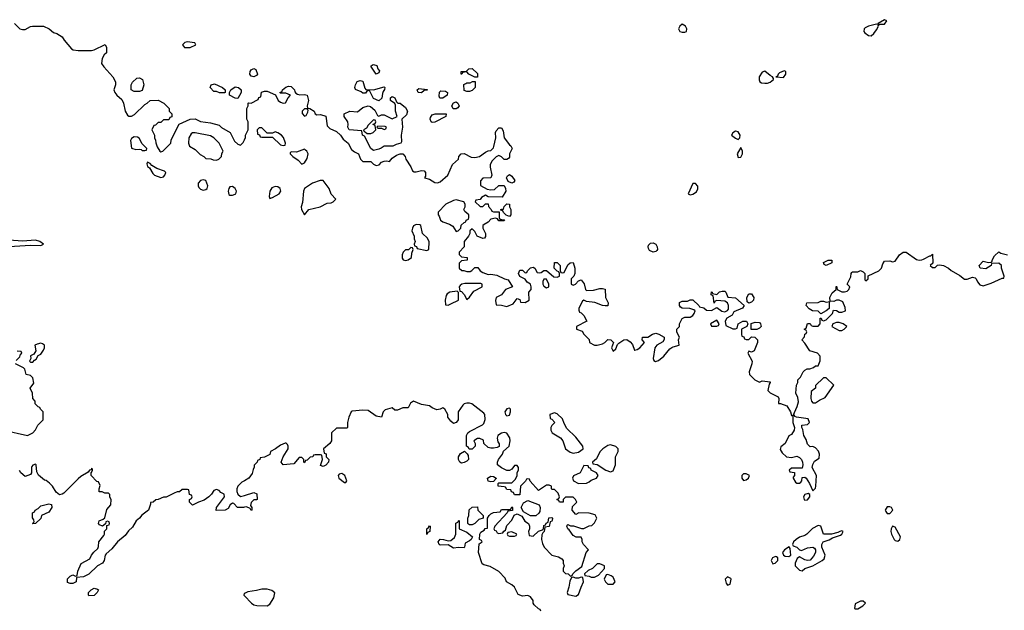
# Model space of a CAD drawing. Header units: inches. Extents: x 2601469 to 2753575, y 449403 to 582909.
# Tile 311 of 350: x 2688310 to 2695710, y 536036 to 540479. Entities that reach past the tile are written whole.
import ezdxf

# ---------------------------------------------------------------- set-up
doc = ezdxf.new("R2010")
doc.units = ezdxf.units.IN
doc.header["$MEASUREMENT"] = 0
for name, color, linetype in [('C6583', 7, 'Continuous'), ('C6584', 7, 'Continuous'), ('C6593', 7, 'Continuous'), ('C6594', 7, 'Continuous')]:
    doc.layers.add(name, color=color, linetype=linetype)

msp = doc.modelspace()

# ---------------------------------------------------------------- linework, layer by layer
at = {"layer": 'C6583', "color": 4}
for points, elevation in [([(2689030.5, 540000), (2689030.9, 539989.1), (2689018, 539950), (2689026, 539930), (2689041, 539910), (2689077.3, 539877.3), (2689091, 539850), (2689102, 539790), (2689119.6, 539759.6), (2689130, 539752), (2689150, 539752), (2689173.6, 539766.4), (2689250, 539842), (2689268.4, 539851.6), (2689290, 539872), (2689350, 539874), (2689394, 539850), (2689434, 539810), (2689434, 539790), (2689454, 539770), (2689452.7, 539747.3), (2689438, 539742), (2689430, 539726), (2689390, 539726), (2689370, 539706), (2689350, 539706), (2689330, 539686), (2689318, 539682), (2689302, 539650), (2689322, 539610), (2689322, 539590), (2689331.6, 539571.6), (2689332.7, 539552.7), (2689343.6, 539523.6), (2689362, 539490), (2689370, 539484.7), (2689386, 539490), (2689446, 539550), (2689448.4, 539571.6), (2689460.4, 539599.6), (2689507.3, 539692.7), (2689591.6, 539731.6), (2689630, 539732), (2689670, 539712), (2689743.6, 539703.6), (2689810, 539684.7), (2689827.3, 539667.3), (2689892, 539630), (2689925.4, 539565.4), (2689950, 539542), (2689970, 539534), (2689990, 539554), (2690000, 539576.3)], 4), ([(2689239.5, 540000), (2689242, 539990), (2689230, 539946), (2689210, 539938), (2689170, 539938), (2689148, 539950), (2689148, 539990), (2689153, 540000)], 4), ([(2688230, 538772.7), (2688390, 538783), (2688470, 538781), (2688488, 538790), (2688462, 538810), (2688430, 538819.5), (2688330, 538814), (2688230, 538820.7)], 4), ([(2688284.7, 537915.3), (2688310, 537942), (2688316.4, 537963.6), (2688326, 537970), (2688322, 537982), (2688290, 537986)], 4), ([(2688190, 537390.6), (2688368, 537352), (2688408.4, 537371.6), (2688430, 537394), (2688446, 537430), (2688486, 537470), (2688486, 537530), (2688466, 537550), (2688462, 537562), (2688450, 537566), (2688426, 537590), (2688426, 537610), (2688408.4, 537628.4), (2688406, 537670), (2688388, 537708), (2688416.4, 537743.6), (2688410, 537786), (2688390, 537802), (2688358, 537810), (2688348, 537850), (2688339, 537859), (2688279, 537890)], 4), ([(2690000, 536810.9), (2689991.3, 536808.7), (2689946, 536810), (2689919, 536839), (2689910, 536842), (2689892, 536830), (2689876.9, 536803.1), (2689854, 536790), (2689787.3, 536787.3), (2689788, 536810), (2689848.7, 536890), (2689848, 536910), (2689822.7, 536922.7), (2689810, 536938), (2689790, 536946), (2689770, 536938), (2689751.1, 536908.9), (2689731.1, 536888.9), (2689696, 536864), (2689654, 536850), (2689610, 536828), (2689586, 536850), (2689586, 536870), (2689602, 536878), (2689606, 536890), (2689602, 536902), (2689587.3, 536907.3), (2689582, 536942), (2689570, 536946), (2689530, 536946), (2689511.6, 536928.4), (2689492.7, 536927.3), (2689470, 536918), (2689410, 536886), (2689390, 536886), (2689351.6, 536868.4), (2689332.7, 536867.3), (2689314, 536850), (2689294, 536846), (2689294, 536834), (2689278, 536790), (2689227.7, 536752.3), (2689210, 536728.7), (2689184.7, 536710), (2689157.3, 536662.7), (2689127.1, 536632.9), (2689102, 536598), (2689044.7, 536550), (2689002, 536498), (2688959.6, 536460.4), (2688952, 536450), (2688944.7, 536410), (2688932, 536390), (2688894, 536370), (2688830, 536308), (2688790, 536288), (2688738, 536282), (2688734, 536250), (2688710, 536238), (2688690, 536238), (2688670, 536246), (2688670, 536272), (2688690, 536292), (2688710, 536302), (2688730, 536294), (2688742, 536298), (2688748, 536330), (2688772.9, 536387.1), (2688836.5, 536423.5), (2688849.3, 536450.7), (2688866.6, 536473.4), (2688898, 536502), (2688903.1, 536516.9), (2688904, 536550), (2688942, 536598), (2688948, 536610), (2688948.4, 536631.6), (2688966, 536650), (2688966, 536674), (2688982, 536678), (2688986, 536690), (2688982, 536702), (2688970, 536706), (2688958, 536702), (2688954, 536686), (2688932, 536668), (2688910, 536678), (2688902, 536690), (2688908, 536710), (2688938, 536722), (2688948.7, 536731.3), (2688965.2, 536794.8), (2688995.3, 536830), (2688998, 536870), (2688988.4, 536888.4), (2688987.3, 536907.3), (2688976.4, 536916.4), (2688950, 536918), (2688930, 536928), (2688908.4, 536928.4), (2688908, 536950), (2688915.3, 536975.3), (2688902, 537002), (2688890, 537006), (2688846, 537050), (2688846, 537074), (2688850, 537074), (2688858, 537090), (2688858, 537098), (2688850, 537106), (2688846, 537094), (2688834, 537090), (2688825.4, 537074.6), (2688770, 537042.7), (2688750, 537026), (2688642.4, 536917.6), (2688630, 536909.2), (2688610, 536906), (2688584.7, 536924.7), (2688556.2, 536970), (2688533.5, 536993.5), (2688510, 537012.3), (2688496, 537016), (2688452.5, 537052.5), (2688439, 537079), (2688434, 537130), (2688430, 537135.3), (2688410, 537128), (2688402, 537118), (2688398, 537110), (2688398, 537070), (2688390, 537058), (2688350, 537042), (2688318, 537070), (2688308.4, 537088.4)], 4), ([(2690000, 537010.9), (2689980.7, 536999.3), (2689950.6, 536969.4), (2689942.8, 536950), (2689942.8, 536930), (2689950.7, 536910.7), (2689970, 536891.3), (2690000, 536900.5)], 4), ([(2690000, 536162.9), (2689998, 536162), (2689994, 536150), (2690000, 536143.8)], 8)]:
    msp.add_lwpolyline(points, dxfattribs=dict(at, elevation=elevation))
at = {"layer": 'C6583', "color": 4, "elevation": 4}
for points in [[(2689850, 539928), (2689811.6, 539928.4), (2689790, 539938), (2689770, 539938), (2689742, 539970), (2689748, 539990), (2689775.3, 539995.3), (2689834, 539970), (2689854, 539950), (2689854, 539930)], [(2689950, 539886), (2689930, 539888), (2689886, 539910), (2689886, 539930), (2689898, 539950), (2689930, 539974), (2689954, 539970), (2689974, 539950), (2689974, 539930)], [(2689630, 539628.7), (2689610, 539628.7), (2689599.8, 539620.2), (2689581, 539590), (2689578.8, 539550), (2689587.3, 539527.3), (2689630, 539502), (2689665.4, 539465.4), (2689694, 539450), (2689710, 539434), (2689747.3, 539432.7), (2689763.6, 539423.6), (2689790, 539422), (2689806, 539430), (2689826, 539450), (2689828.4, 539471.6), (2689838, 539490), (2689808, 539550), (2689768, 539590), (2689744.7, 539604.7)], [(2689170, 539598), (2689150, 539586), (2689142, 539570), (2689151.3, 539511.3), (2689182, 539502), (2689210, 539504.7), (2689222, 539502), (2689230, 539494), (2689250, 539494), (2689262, 539498), (2689266, 539510), (2689230, 539546), (2689208.4, 539588.4), (2689196.4, 539596.4)], [(2689270, 539406), (2689264.7, 539395.3), (2689270, 539374), (2689284.7, 539364.7), (2689310, 539322), (2689322, 539310), (2689370, 539291), (2689390, 539298), (2689402, 539310), (2689408, 539330), (2689399, 539339), (2689340.4, 539360.4), (2689302, 539382), (2689290, 539398)], [(2689690, 539275.3), (2689670, 539269), (2689651, 539250), (2689650.8, 539230), (2689656.8, 539216.8), (2689670, 539202.8), (2689690, 539196), (2689710, 539201), (2689719, 539210), (2689724, 539230), (2689710, 539268)], [(2689910, 539224), (2689890, 539222), (2689881, 539210), (2689876, 539190), (2689882.8, 539162.8), (2689890, 539158), (2689910, 539158.8), (2689930, 539166), (2689935.3, 539170), (2689939, 539190), (2689928.7, 539210)], [(2688470, 538045.2), (2688440.7, 538039.3), (2688424.7, 538030), (2688431.1, 537988.9), (2688416, 537964), (2688392, 537950), (2688394, 537930), (2688384.7, 537910), (2688390, 537902), (2688410, 537902), (2688422, 537918), (2688434.6, 537925.4), (2688448.4, 537951.6), (2688470, 537962), (2688490, 537992), (2688497.2, 538010), (2688495.3, 538030), (2688481.2, 538041.2)], [(2688410, 536686), (2688406, 536690), (2688418, 536702), (2688416.4, 536716.4), (2688407.3, 536732.7), (2688406, 536770), (2688422, 536778), (2688426, 536790), (2688450, 536802), (2688470, 536822), (2688530, 536838), (2688550, 536832), (2688551, 536810), (2688530, 536775.3), (2688474, 536750), (2688470, 536726), (2688430, 536688)], [(2688830, 536146), (2688826, 536150), (2688826, 536170), (2688846, 536190), (2688870, 536202), (2688896, 536196), (2688902, 536190), (2688892, 536170), (2688870, 536148.7)]]:
    msp.add_lwpolyline(points, close=True, dxfattribs=at)
at = {"layer": 'C6584', "color": 4, "elevation": 4}
for points in [[(2688271.1, 540451.1), (2688311.1, 540411.1), (2688330, 540404.7), (2688350, 540404.7), (2688390, 540426.8), (2688406, 540430), (2688490, 540431), (2688532, 540410), (2688563.6, 540383.6), (2688590, 540376), (2688630, 540351), (2688645.5, 540325.5), (2688699.6, 540259.6), (2688711.6, 540251.6), (2688750, 540246), (2688850, 540246), (2688870, 540251), (2688951.6, 540291.6), (2688962, 540270), (2688962, 540230), (2688946, 540214), (2688930, 540186), (2688924.7, 540150), (2688943.5, 540123.5), (2689011, 540050), (2689030, 540012), (2689030.5, 540000)], [(2689153, 540000), (2689158, 540010), (2689190, 540038), (2689210, 540042), (2689232, 540030), (2689239.5, 540000)]]:
    msp.add_lwpolyline(points, dxfattribs=at)
at = {"layer": 'C6584', "color": 4, "elevation": 8}
msp.add_lwpolyline([(2689568.1, 540311.9), (2689550, 540306.6), (2689533.4, 540290), (2689549.1, 540269.1), (2689590, 540269), (2689633.2, 540290), (2689625.2, 540305.2)], close=True, dxfattribs=at)
at = {"layer": 'C6593', "color": 4}
for points, elevation in [([(2690000, 539576.3), (2690007.3, 539592.7), (2690008, 539610), (2690028, 539650), (2690028, 539710), (2690018, 539730), (2690018, 539810), (2690026, 539830), (2690026, 539850), (2690030, 539854), (2690050, 539852), (2690102, 539878), (2690107.3, 539892.7), (2690122, 539898), (2690127.3, 539932.7), (2690150, 539942), (2690170, 539942), (2690232.7, 539912.7), (2690252, 539870), (2690270, 539858), (2690290, 539852), (2690307.3, 539852.7), (2690328, 539892), (2690346, 539910), (2690310, 539926), (2690270, 539926), (2690266, 539930), (2690282, 539938), (2690286, 539950), (2690310, 539972), (2690330, 539978), (2690350, 539976), (2690374.8, 539950), (2690376.9, 539936.9), (2690385.4, 539925.4), (2690398.8, 539918.8), (2690414.4, 539914.4), (2690450, 539916.4), (2690470.4, 539910.3), (2690480.7, 539870), (2690471.6, 539831.6), (2690474, 539814), (2690490, 539812), (2690522, 539790), (2690531.1, 539771.1), (2690543.6, 539763.6), (2690570, 539764.7), (2690610, 539754), (2690621, 539681), (2690641.4, 539661.4), (2690690, 539637.3), (2690720.7, 539610), (2690741.3, 539581.3), (2690778.8, 539550), (2690802.5, 539502.5), (2690825.2, 539485.2), (2690856, 539470), (2690870.6, 539430.6), (2690890, 539411), (2690950, 539413.4), (2690970, 539391), (2690990, 539381), (2691012.7, 539387.3), (2691030, 539406), (2691050, 539414), (2691070, 539416), (2691090, 539411), (2691110, 539436), (2691141.2, 539458.8), (2691169.6, 539470.4), (2691190.4, 539470.4), (2691206.8, 539450), (2691211, 539430), (2691250, 539372), (2691262.8, 539342.8), (2691275.3, 539335.3), (2691290, 539334), (2691330, 539345.5), (2691350, 539342.8), (2691360.7, 539330), (2691359.1, 539300.9), (2691352, 539290), (2691390, 539279.1), (2691430, 539254.8), (2691450, 539250.8), (2691470, 539258.8), (2691528, 539310), (2691562, 539390), (2691608, 539430), (2691609.3, 539450.7), (2691629.1, 539470.9), (2691651.1, 539471.1), (2691703.6, 539443.6), (2691730, 539442), (2691766, 539450), (2691810, 539482), (2691830, 539492), (2691850, 539494), (2691870, 539514), (2691874.6, 539525.4), (2691889.2, 539590), (2691886.6, 539630), (2691890, 539642), (2691910, 539666), (2691930, 539664.7), (2691943.5, 539643.5), (2691950.8, 539590), (2691990, 539538), (2692002, 539530), (2692012, 539510), (2691991.3, 539470), (2691990, 539446), (2691984.7, 539435.3), (2691970, 539428), (2691950, 539428), (2691930, 539448), (2691910, 539458), (2691890, 539448), (2691862, 539418), (2691844.7, 539390), (2691844.7, 539370), (2691858, 539310), (2691851.3, 539288.7), (2691790, 539286), (2691772.7, 539267.3), (2691772.7, 539232.7), (2691823.6, 539203.6), (2691850, 539198), (2691878, 539202), (2691910, 539232), (2691950, 539232), (2691962, 539210), (2691964.7, 539190), (2691936, 539144), (2691830, 539146), (2691810, 539158), (2691779.6, 539140.4), (2691770, 539126), (2691738, 539122), (2691734, 539110), (2691770, 539074), (2691790, 539074), (2691810, 539094), (2691830, 539094), (2691832.7, 539072.7), (2691854, 539050), (2691858, 539038), (2691870, 539034), (2691914, 539034), (2691914, 538990), (2691918, 538978), (2691950, 538974), (2691954, 538970), (2691950, 538966), (2691910, 538966), (2691902, 538982), (2691886, 538986), (2691850, 538978), (2691830, 538955.3), (2691801, 538939), (2691792, 538930), (2691791.3, 538910), (2691810.8, 538870), (2691810.9, 538849.1), (2691803.6, 538836.4), (2691790, 538834), (2691748, 538850), (2691730, 538886), (2691710, 538906), (2691694, 538890), (2691692, 538870), (2691682, 538850), (2691651.3, 538810), (2691650.8, 538769.2), (2691612, 538730), (2691612.7, 538712.7), (2691630, 538694), (2691674, 538690), (2691674, 538670), (2691630, 538666), (2691612.7, 538647.3), (2691614, 538610), (2691632.7, 538592.7), (2691647.3, 538592.7), (2691670, 538584.7), (2691695.3, 538584.7), (2691708.4, 538591.6), (2691730, 538614), (2691754, 538614), (2691772, 538590), (2691790, 538578), (2691830, 538562), (2691850, 538564.7), (2691896.9, 538556.9), (2691954, 538530), (2691982, 538522), (2692014, 538470), (2691962, 538450), (2691930, 538408), (2691891.6, 538388.4), (2691885.4, 538365.4), (2691890, 538334), (2691930, 538332), (2691970, 538321), (2692019, 538341), (2692050, 538382), (2692070, 538374), (2692074, 538354), (2692110, 538352), (2692138, 538370), (2692135.3, 538430), (2692154, 538450), (2692155.3, 538470), (2692148, 538490), (2692125.2, 538505.2), (2692110, 538528), (2692070, 538546), (2692058, 538570), (2692070, 538594), (2692090, 538594), (2692110, 538574), (2692122, 538578), (2692126, 538590), (2692150, 538612), (2692170, 538618), (2692182, 538610), (2692198, 538578), (2692214, 538574), (2692230, 538578), (2692250, 538591), (2692270, 538592), (2692323.6, 538543.6), (2692350, 538542), (2692366, 538550), (2692366, 538570), (2692362, 538582), (2692350, 538586), (2692328, 538610), (2692328.7, 538651.3), (2692350, 538651.3), (2692371.1, 538631.1), (2692372.7, 538592.7), (2692378, 538578), (2692390, 538574), (2692402, 538578), (2692430, 538634), (2692446, 538650), (2692470, 538652), (2692482, 538610), (2692482, 538570), (2692474, 538550), (2692454, 538530), (2692454, 538490), (2692470, 538482), (2692486, 538490), (2692510, 538514), (2692530, 538522), (2692551.6, 538491.6), (2692562, 538450), (2692570, 538442), (2692623.6, 538443.6), (2692670, 538458), (2692690, 538458), (2692711.3, 538451.3), (2692712, 538390), (2692732, 538350), (2692730, 538326), (2692710, 538326), (2692690, 538328), (2692632.5, 538352.5), (2692570, 538358), (2692550, 538368), (2692539.6, 538360.4), (2692512, 538310), (2692512.7, 538292.7), (2692518, 538278), (2692530, 538274), (2692550, 538254), (2692572, 538210), (2692494, 538170), (2692494, 538150), (2692536.9, 538136.9), (2692550, 538114), (2692590, 538074), (2692592, 538050), (2692630, 538031), (2692650, 538031), (2692690, 538041), (2692708, 538050), (2692730, 538072), (2692754, 538070), (2692772, 538050), (2692758, 538010), (2692770, 537986), (2692790, 538002), (2692804, 538036), (2692813.6, 538046.4), (2692850, 538071.3), (2692872, 538072), (2692896.9, 538056.9), (2692915.3, 538035.3), (2692930, 537994), (2692934, 537994), (2692950, 537998), (2692970, 538011.3), (2693006, 538050), (2692988, 538070), (2692990, 538092), (2693030, 538092), (2693065.6, 538114.4), (2693090, 538121), (2693114.4, 538114.4), (2693154, 538090), (2693152.7, 538072.7), (2693143.6, 538056.4), (2693098, 538030), (2693082.8, 538010), (2693071, 537930), (2693076, 537916), (2693087.5, 537907.5), (2693110, 537914.8), (2693150, 537947.3), (2693197.2, 538002.8), (2693210, 538012), (2693221.2, 538018.8), (2693266, 538030), (2693262, 538070), (2693268, 538090), (2693248.9, 538128.9), (2693249.2, 538150.8), (2693268, 538170), (2693268, 538190), (2693288.9, 538231.1), (2693310, 538242), (2693350, 538242), (2693370, 538254), (2693378, 538270), (2693386, 538290), (2693376.4, 538296.4), (2693347.3, 538307.3), (2693290, 538308), (2693276.4, 538316.4), (2693268.9, 538328.9), (2693269, 538351), (2693290, 538362), (2693330, 538362), (2693350, 538371.3), (2693370, 538371.3), (2693414, 538330), (2693418, 538318), (2693451.6, 538311.6), (2693472.7, 538292.7), (2693510, 538292), (2693550, 538314), (2693586.4, 538286.4), (2693610, 538282), (2693630, 538292), (2693638, 538302), (2693637.2, 538330), (2693630, 538348), (2693610, 538362), (2693550, 538366), (2693538, 538362), (2693530, 538346), (2693522, 538402), (2693506, 538410), (2693508.4, 538431.6), (2693514, 538430), (2693518, 538418), (2693550, 538412), (2693569, 538431), (2693590, 538438), (2693610, 538438), (2693618, 538430), (2693632, 538392), (2693690, 538386.8), (2693754, 538330), (2693742, 538310), (2693678, 538282), (2693663.6, 538256.4), (2693625.4, 538234.6), (2693612, 538210), (2693618, 538178), (2693670, 538154), (2693690, 538154), (2693702, 538158), (2693710, 538192), (2693746, 538210), (2693771.3, 538211.3), (2693782, 538190), (2693774, 538170), (2693734, 538150), (2693734, 538110), (2693738, 538098), (2693752.7, 538092.7), (2693758, 538078), (2693770, 538074), (2693790, 538074), (2693810, 538094), (2693834, 538090), (2693854, 538070), (2693854, 538050), (2693830.9, 537989.1), (2693810, 537978), (2693790, 537986), (2693782, 537970), (2693814, 537910), (2693812, 537890), (2693792, 537830), (2693794, 537810), (2693834, 537770), (2693870, 537752), (2693890, 537762), (2693950, 537754), (2693951.3, 537748.7), (2693942, 537738), (2693932, 537690), (2693951.1, 537671.1), (2694010, 537642), (2694016, 537630), (2694012.7, 537592.7), (2694027.3, 537592.7), (2694074.6, 537574.6), (2694104, 537530), (2694110, 537502), (2694119.6, 537499.6), (2694121, 537450), (2694132, 537410), (2694131.3, 537390), (2694110, 537358), (2694091.6, 537348.4), (2694062, 537290), (2694030, 537266), (2694025.4, 537245.4), (2694039.6, 537219.6), (2694074, 537190), (2694110, 537184.7), (2694150, 537196), (2694170, 537186.8), (2694186.8, 537170), (2694194, 537150), (2694194.8, 537130), (2694190, 537106), (2694110, 537106), (2694094, 537090), (2694098, 537078), (2694132.7, 537072.7), (2694134, 537050), (2694122, 537038), (2694122, 537030), (2694139.6, 536999.6), (2694150, 536992), (2694170, 536992), (2694180.4, 536999.6), (2694188, 537010), (2694190, 537034), (2694210, 537038), (2694222, 537030), (2694246, 536990), (2694270, 536934), (2694290, 536954), (2694294, 536970), (2694298, 537050), (2694265.2, 537110), (2694270, 537134), (2694283.1, 537156.9), (2694319, 537181), (2694322, 537210), (2694313.2, 537233.2), (2694290, 537258), (2694270, 537268), (2694250, 537266), (2694230, 537286), (2694220.2, 537320.2), (2694204, 537350), (2694196.4, 537396.4), (2694188, 537410), (2694188, 537430), (2694230, 537434), (2694246, 537450), (2694235.3, 537475.3), (2694148.4, 537488.4), (2694134.6, 537494.6), (2694130, 537506), (2694122, 537502), (2694154, 537570), (2694163.1, 537603.1), (2694157.2, 537637.2), (2694142, 537670), (2694149.1, 537730.9), (2694158, 537750), (2694158, 537770), (2694178, 537790), (2694198, 537830), (2694210, 537842), (2694228.4, 537851.6), (2694247.3, 537852.7), (2694276.4, 537863.6), (2694290, 537874), (2694310, 537874), (2694327.3, 537912.7), (2694327.3, 537947.3), (2694306, 537970), (2694249, 537989), (2694210, 538046), (2694188, 538070), (2694207.3, 538092.7), (2694210, 538114), (2694222, 538118), (2694226, 538130), (2694222, 538142), (2694206, 538150), (2694222, 538158), (2694230, 538194), (2694250, 538194), (2694258, 538178), (2694270, 538174), (2694310, 538174), (2694326, 538190), (2694327.3, 538232.7), (2694332.7, 538232.7), (2694338, 538218), (2694350, 538214), (2694370, 538222), (2694402, 538250), (2694418, 538270), (2694427.3, 538292.7), (2694450, 538292), (2694470, 538278), (2694490, 538278), (2694515.3, 538290), (2694514.6, 538314.6), (2694497.2, 538357.2), (2694470, 538368.7), (2694450, 538368), (2694430, 538358), (2694400.4, 538360.4), (2694398, 538390), (2694416.4, 538423.6), (2694446, 538450), (2694446, 538470), (2694450, 538474), (2694454, 538450), (2694490, 538431.3), (2694510, 538431.3), (2694530, 538438), (2694542, 538450), (2694548, 538470), (2694528, 538490), (2694556.4, 538543.6), (2694558, 538570), (2694563.1, 538576.9), (2694570, 538582), (2694610, 538582), (2694630, 538591.3), (2694650, 538582), (2694662, 538570), (2694662, 538522), (2694670, 538514), (2694686, 538530), (2694688, 538552), (2694768, 538590), (2694788, 538610), (2694798, 538642), (2694810, 538662), (2694850, 538664.7), (2694870, 538658), (2694890, 538662), (2694922, 538710), (2694950.7, 538730.7), (2694972, 538730), (2695050, 538676), (2695070, 538671), (2695090, 538671.3), (2695103.1, 538676.9), (2695150, 538702), (2695158, 538702), (2695170, 538714), (2695172, 538648), (2695154, 538630), (2695170, 538614), (2695190, 538614), (2695208.4, 538631.6), (2695224, 538636), (2695254, 538630), (2695290.9, 538610.9), (2695310, 538592), (2695375.3, 538555.3), (2695410, 538526), (2695430, 538526), (2695470, 538541), (2695490, 538536), (2695498, 538530), (2695507.9, 538507.9), (2695525.2, 538485.2), (2695550, 538478), (2695610, 538498), (2695694, 538534), (2695706, 538534), (2695708, 538550), (2695688.9, 538608.9), (2695688, 538630), (2695670, 538648), (2695614, 538646), (2695612, 538630), (2695570, 538604), (2695529.3, 538609.3), (2695522, 538630), (2695550, 538662), (2695590, 538652), (2695610, 538654), (2695618, 538662), (2695618, 538670), (2695636.4, 538703.6), (2695670, 538732), (2695683.6, 538723.6), (2695734, 538710)], 4), ([(2690894.6, 540000), (2690904.7, 539964.7), (2690912.7, 539952.7), (2690970, 539952), (2691050, 539974), (2691054, 539970), (2691052.7, 539952.7), (2691041, 539939), (2691036, 539924), (2691031.3, 539888.7), (2691010, 539868.7), (2690970, 539886), (2690942, 539942), (2690930, 539946), (2690918, 539942), (2690910, 539926), (2690890, 539926), (2690876.4, 539936.4), (2690834.6, 539954.6), (2690828.7, 539970), (2690832.7, 539990), (2690837.7, 540000)], 4), ([(2691733.1, 540000), (2691734, 539970), (2691710, 539946), (2691690, 539938), (2691670, 539938), (2691650, 539946), (2691649, 539991), (2691662.8, 540000)], 4), ([(2692226, 536030), (2692222, 536042), (2692210, 536046), (2692176.4, 536076.4), (2692168, 536090), (2692168, 536110), (2692150, 536138), (2692130, 536148), (2692090, 536142), (2692055.3, 536155.3), (2692028, 536210), (2692008.9, 536228.9), (2691968.7, 536250), (2691958, 536278), (2691910, 536328.7), (2691844.7, 536364.7), (2691798, 536378), (2691785.6, 536385.6), (2691758, 536470), (2691764, 536536), (2691786, 536550), (2691782, 536562), (2691766, 536570), (2691768, 536610), (2691776.4, 536623.6), (2691800.4, 536639.6), (2691808.9, 536651.1), (2691826, 536654), (2691826, 536730), (2691838, 536750), (2691850, 536762), (2691870, 536772), (2691922, 536778), (2691930, 536794), (2691990, 536794), (2692002, 536798), (2692010, 536814), (2692014, 536810), (2692012.7, 536787.3), (2691978, 536782), (2691974, 536770), (2691882, 536670), (2691874, 536650), (2691878, 536638), (2691890, 536634), (2691898, 536618), (2691910, 536614), (2691942, 536618), (2691948, 536632), (2691962, 536638), (2691970, 536674), (2692010, 536714), (2692027.3, 536752.7), (2692050, 536762), (2692084.7, 536744.7), (2692107.1, 536707.1), (2692134, 536690), (2692142, 536670), (2692142, 536650), (2692134, 536630), (2692138, 536598), (2692170, 536594), (2692210, 536632), (2692238, 536642), (2692246, 536650), (2692250, 536674), (2692262, 536678), (2692267.3, 536692.7), (2692282, 536698), (2692288, 536732), (2692310, 536734), (2692314, 536730), (2692312, 536712), (2692310, 536706), (2692298, 536702), (2692290, 536666), (2692258, 536662), (2692252, 536630), (2692241, 536619), (2692235.3, 536604.7), (2692231, 536570), (2692238, 536538), (2692252, 536510), (2692310, 536451.3), (2692358.8, 536438.8), (2692383.6, 536423.6), (2692394, 536410), (2692394, 536390), (2692402, 536370), (2692394, 536350), (2692394, 536330), (2692412.7, 536312.7), (2692431.6, 536311.6), (2692450, 536294), (2692462, 536298), (2692466, 536310), (2692490, 536332), (2692535.3, 536364.7), (2692568.4, 536471.6), (2692586, 536490), (2692548, 536530), (2692538, 536550), (2692538, 536570), (2692530, 536586), (2692492.7, 536587.3), (2692470, 536598), (2692440.4, 536640.4), (2692428.7, 536650), (2692422, 536670), (2692424, 536676), (2692430, 536682), (2692450, 536672), (2692471.1, 536671.1), (2692532.7, 536652.7), (2692550, 536652), (2692590, 536672), (2692610, 536674), (2692630, 536694), (2692648, 536730), (2692635.3, 536755.3), (2692590, 536768), (2692511.6, 536768.4), (2692490, 536758), (2692462, 536790), (2692464, 536816), (2692498, 536850), (2692488, 536870), (2692470, 536888), (2692412.7, 536887.3), (2692394, 536870), (2692394, 536850), (2692366, 536850), (2692362, 536862), (2692348, 536870), (2692362, 536878), (2692366, 536890), (2692356.4, 536916.4), (2692330, 536946), (2692310, 536946), (2692306, 536950), (2692306, 536970), (2692290, 536978), (2692270, 536978), (2692210, 536938), (2692147.3, 537007.3), (2692142, 537022), (2692130, 537026), (2692118, 537022), (2692112.7, 537007.3), (2692074, 536970), (2692070, 536906), (2692030, 536906), (2692022, 536922), (2692007.3, 536927.3), (2692002, 536942), (2691970, 536946), (2691962, 536962), (2691950, 536966), (2691906, 536970), (2691906, 536990), (2691910, 536994), (2692010, 536994), (2692036.4, 537023.6), (2692048, 537050), (2692048.4, 537071.6), (2692058, 537090), (2692058, 537110), (2692050, 537126), (2692030, 537126), (2692010, 537098), (2691991.1, 537088.9), (2691970, 537088), (2691930, 537108), (2691902, 537130), (2691902, 537150), (2691908.7, 537170), (2691938, 537210), (2691947.3, 537232.7), (2691988.9, 537271.1), (2691997.2, 537310), (2691992.5, 537332.5), (2691970, 537368.7), (2691950, 537374), (2691930, 537368.7), (2691904.7, 537350), (2691898, 537330), (2691903.6, 537303.6), (2691912.7, 537287.3), (2691912.7, 537267.3), (2691899.6, 537260.4), (2691870, 537255.3), (2691850, 537255.3), (2691830, 537262), (2691798, 537290), (2691795.3, 537315.3), (2691767.3, 537327.3), (2691750, 537328), (2691722, 537310), (2691734, 537290), (2691734, 537270), (2691710, 537248), (2691687.3, 537247.3), (2691682, 537262), (2691668, 537270), (2691668.7, 537350), (2691678, 537370), (2691690, 537382), (2691788.4, 537431.6), (2691798, 537442), (2691808.7, 537471.3), (2691805.2, 537510), (2691798.9, 537518.9), (2691709.3, 537589.3), (2691690, 537595.3), (2691670, 537594), (2691650.7, 537589.3), (2691639.8, 537580.2), (2691604.7, 537530), (2691604.7, 537470), (2691599.8, 537460.2), (2691590, 537448), (2691570, 537442), (2691550, 537458), (2691528.7, 537490), (2691528, 537510), (2691506, 537550), (2691490, 537558), (2691471.3, 537548.7), (2691444.7, 537544.7), (2691410, 537558), (2691390, 537574), (2691330, 537585.2), (2691270, 537608.7), (2691246.4, 537593.6), (2691230, 537558), (2691190, 537558), (2691150, 537542), (2691130, 537542), (2691110, 537558), (2691056.9, 537543.1), (2691042, 537530), (2691030, 537488), (2690990, 537495.3), (2690930, 537538), (2690890, 537542), (2690810, 537535.3), (2690802, 537530), (2690784.7, 537490), (2690774, 537450), (2690774, 537410), (2690770, 537406), (2690690, 537406), (2690654, 537370), (2690654, 537310), (2690642, 537290), (2690594, 537250), (2690598, 537218), (2690612.7, 537212.7), (2690614, 537190), (2690634, 537170), (2690632, 537150), (2690610, 537128.7), (2690590, 537118), (2690570, 537126), (2690586, 537170), (2690582, 537202), (2690570, 537206), (2690530, 537206), (2690518, 537202), (2690514, 537190), (2690492.7, 537187.3), (2690470, 537166), (2690458, 537162), (2690450, 537146), (2690446, 537150), (2690446, 537170), (2690430, 537186), (2690410, 537186), (2690370, 537138), (2690289.2, 537129.2), (2690274, 537150), (2690290, 537191.3), (2690328.7, 537250), (2690328.7, 537270), (2690323.1, 537283.1), (2690313.6, 537293.6), (2690305.4, 537294.6), (2690270, 537278), (2690232, 537250), (2690194, 537230), (2690190, 537208), (2690150, 537188), (2690118, 537182), (2690114, 537170), (2690098, 537162), (2690094, 537150), (2690072, 537128), (2690072, 537112), (2690063.6, 537096.4), (2690056, 537064), (2690032, 537030), (2690000, 537010.9)], 4), ([(2690000, 536900.5), (2690070, 536922), (2690092.7, 536912.7), (2690094, 536870), (2690090, 536866), (2690070, 536866), (2690050, 536846), (2690043.6, 536823.6), (2690054, 536810), (2690054, 536790), (2690050, 536786), (2690042, 536802), (2690014.6, 536814.6), (2690000, 536810.9)], 4), ([(2690000, 536143.8), (2690052, 536090), (2690070, 536078), (2690091.1, 536071.1), (2690170, 536071), (2690190, 536082), (2690219, 536130), (2690228, 536168), (2690204.7, 536184.7), (2690170, 536194), (2690130, 536195.3), (2690090, 536184), (2690025.4, 536174.6), (2690000, 536162.9)], 8)]:
    msp.add_lwpolyline(points, dxfattribs=dict(at, elevation=elevation))
for points, elevation in [([(2691330, 539928), (2691306, 539930), (2691298, 539950), (2691310, 539962), (2691372.7, 539952.7), (2691371.6, 539948.4), (2691350, 539946)], 4), ([(2691468.7, 539888.7), (2691463.1, 539903.1), (2691465.2, 539934.8), (2691475.3, 539944.7), (2691510, 539941), (2691524.7, 539930), (2691522, 539910), (2691490, 539888.7)], 4), ([(2691113.7, 539526.3), (2691050, 539528.7), (2691027.5, 539512.5), (2691010, 539506), (2690970, 539494), (2690950, 539508.7), (2690902, 539602), (2690886, 539610), (2690882, 539642), (2690785.2, 539650), (2690776, 539670), (2690779.3, 539690), (2690775.3, 539710), (2690748.7, 539750), (2690748, 539770), (2690790, 539791), (2690850, 539784.7), (2690890, 539818), (2690930, 539832), (2690945.4, 539825.4), (2690978.8, 539798.8), (2690998, 539758), (2691010, 539754), (2691030, 539762), (2691050, 539762), (2691110, 539732), (2691146, 539750), (2691134, 539790), (2691135.3, 539835.3), (2691128.4, 539848.4), (2691098, 539870), (2691098, 539890), (2691110, 539902), (2691130, 539892), (2691142, 539862), (2691152, 539852), (2691170, 539851.3), (2691210, 539819.1), (2691225.5, 539790), (2691217, 539763), (2691182, 539730), (2691186.8, 539670), (2691178, 539610), (2691179.6, 539560.4), (2691174, 539550), (2691138.8, 539541.2)], 4), ([(2691567.3, 539807.3), (2691558, 539830), (2691570, 539854), (2691590, 539862), (2691602, 539850), (2691612, 539830), (2691603.6, 539816.4), (2691590, 539808)], 4), ([(2690450, 539808), (2690432, 539790), (2690432.7, 539772.7), (2690450, 539754), (2690462, 539758), (2690476.4, 539783.6), (2690478, 539798), (2690467.3, 539807.3)], 4), ([(2691410, 539705.2), (2691402, 539710), (2691395.3, 539730), (2691396.4, 539743.6), (2691410, 539762), (2691431.6, 539771.6), (2691514, 539770), (2691512, 539750), (2691430, 539709.2)], 4), ([(2690970, 539726), (2690930, 539686), (2690916.9, 539663.1), (2690894, 539650), (2690898, 539638), (2690910, 539634), (2690922, 539622), (2690950, 539622), (2690966, 539630), (2690986, 539650), (2690982, 539682), (2690966, 539690), (2690966, 539694), (2690982, 539698), (2690986, 539710), (2690982, 539722)], 4), ([(2690130, 539666), (2690110, 539666), (2690094, 539650), (2690098, 539618), (2690112.7, 539612.7), (2690118, 539598), (2690130, 539594), (2690210, 539594), (2690270, 539538), (2690290, 539532), (2690306, 539534), (2690308, 539550), (2690292.9, 539592.9), (2690278, 539610), (2690250, 539628.7), (2690230, 539635.3), (2690210, 539626), (2690170, 539626)], 4), ([(2691002, 539678), (2690994, 539670), (2691002, 539662), (2691030, 539662), (2691050, 539654), (2691062, 539658), (2691066, 539670), (2691056.4, 539676.4)], 4), ([(2693690, 539641.2), (2693670, 539628.7), (2693660.7, 539610), (2693690, 539587.3), (2693710, 539578), (2693722, 539590), (2693725.2, 539610), (2693710, 539635.3)], 8), ([(2690450, 539504), (2690390, 539482), (2690350, 539486), (2690342, 539478), (2690342, 539470), (2690362, 539450), (2690402.8, 539422.8), (2690430, 539392), (2690450, 539402), (2690470, 539434), (2690479, 539470), (2690468.7, 539490), (2690458.6, 539498.6)], 4), ([(2693730, 539518), (2693702, 539470), (2693710, 539442), (2693730, 539444.7), (2693742, 539470), (2693742, 539490)], 8), ([(2692010, 539248.7), (2691981.2, 539261.2), (2691968.4, 539288.4), (2691976.4, 539303.6), (2691990, 539314), (2692010, 539302), (2692031, 539270), (2692023.6, 539256.4)], 4), ([(2690568.4, 539268.4), (2690510, 539249.3), (2690450, 539209), (2690442.4, 539190), (2690435.8, 539104.2), (2690425.5, 539070), (2690427.7, 539050), (2690450, 539012), (2690482, 539050), (2690569.1, 539070.9), (2690620.4, 539099.6), (2690650, 539102), (2690666, 539110), (2690686, 539130), (2690650, 539166), (2690635.3, 539210), (2690590, 539268)], 4), ([(2693390, 539246), (2693370, 539246), (2693334, 539170), (2693350, 539162), (2693370, 539166), (2693396.5, 539183.5), (2693407.3, 539207.3), (2693407.3, 539227.3)], 8), ([(2690230, 539225.2), (2690206, 539214), (2690191, 539190), (2690186, 539150), (2690190, 539134), (2690210, 539142), (2690259, 539170), (2690272.3, 539190), (2690268.7, 539210), (2690250, 539221.2)], 4), ([(2691590, 539124), (2691570, 539119), (2691512, 539090), (2691454, 539030), (2691454, 539010), (2691462, 539002), (2691472, 538970), (2691490, 538958), (2691541, 538941), (2691564.7, 538924.7), (2691590, 538884.7), (2691606, 538890), (2691626, 538910), (2691627.3, 538932.7), (2691650, 538954), (2691662, 538958), (2691666, 538970), (2691682, 538978), (2691686, 538990), (2691686, 539010), (2691656.4, 539036.4), (2691648, 539050), (2691658, 539070), (2691658, 539090), (2691648.4, 539108.4)], 4), ([(2691990, 538998), (2691967.3, 539007.3), (2691947.3, 539027.3), (2691942, 539042), (2691926, 539046), (2691926, 539050), (2691934, 539054), (2691946, 539054), (2691950, 539074), (2691970, 539094), (2691991, 539091), (2691992, 539070), (2692002, 539050), (2692002, 539010)], 4), ([(2691290, 538939), (2691270, 538928), (2691261, 538910), (2691258, 538890), (2691274, 538850), (2691274, 538830), (2691282, 538810), (2691274, 538790), (2691278, 538778), (2691292, 538772), (2691298, 538758), (2691370, 538742), (2691386, 538750), (2691387.3, 538807.3), (2691374.6, 538834.6), (2691338, 538870), (2691326, 538930), (2691316.4, 538936.4)], 4), ([(2693070, 538729), (2693043.7, 538743.7), (2693036.5, 538756.5), (2693033.2, 538770), (2693036.5, 538783.5), (2693050, 538798.8), (2693070, 538800.7), (2693090, 538790.7), (2693100.7, 538770), (2693102.8, 538750), (2693098, 538742), (2693090, 538734)], 4), ([(2691250, 538766), (2691232, 538748), (2691210, 538748), (2691192, 538730), (2691184.7, 538710), (2691184.7, 538684.7), (2691191.6, 538671.6), (2691210, 538666.8), (2691230, 538671.3), (2691255.3, 538690), (2691256.4, 538723.6), (2691266, 538750), (2691262, 538762)], 4), ([(2694370, 538628.7), (2694356.4, 538636.4), (2694350, 538651.3), (2694386, 538670), (2694414, 538670), (2694414, 538650)], 4), ([(2692270, 538526), (2692250, 538526), (2692242, 538510), (2692242, 538490), (2692250, 538474), (2692270, 538462), (2692286, 538470), (2692286, 538490)], 4), ([(2691598, 538438), (2691542, 538430), (2691522.8, 538417.2), (2691515.3, 538404.7), (2691506.8, 538370), (2691510, 538334), (2691530, 538331.3), (2691550, 538341), (2691608, 538370), (2691607.3, 538427.3)], 4), ([(2691775.3, 538495.3), (2691654.6, 538494.6), (2691634, 538490), (2691619.6, 538480.4), (2691612, 538470), (2691618, 538438), (2691630, 538434), (2691650, 538412), (2691670, 538374), (2691690, 538392), (2691723.1, 538436.9), (2691786, 538470), (2691786, 538490)], 4), ([(2693790, 538346), (2693776.4, 538356.4), (2693776, 538390), (2693790, 538416), (2693810, 538417.3), (2693826.8, 538390), (2693826, 538370), (2693810, 538354)], 4), ([(2694370, 538354), (2694398, 538358), (2694394, 538350), (2694392.7, 538307.3), (2694371.6, 538288.4), (2694330, 538266), (2694310, 538286), (2694268.4, 538288.4), (2694243.1, 538303.1), (2694222, 538330), (2694226, 538350), (2694310, 538351.3), (2694330, 538362), (2694350, 538362)], 4), ([(2693550, 538218), (2693502, 538190), (2693510, 538174), (2693550, 538174), (2693562, 538178), (2693566, 538190)], 4), ([(2693807.3, 538147.3), (2693807.3, 538192.7), (2693836.4, 538203.6), (2693870, 538202), (2693878, 538190), (2693882, 538170), (2693870, 538158), (2693850, 538148)], 4), ([(2694470, 538202), (2694450, 538202), (2694422, 538190), (2694414, 538170), (2694470, 538142), (2694490, 538142), (2694506, 538150), (2694526, 538170), (2694498, 538190)], 4), ([(2694370, 537786), (2694350, 537786), (2694292, 537728), (2694290, 537708), (2694258, 537682), (2694256, 537630), (2694261, 537610), (2694270, 537598), (2694290, 537598), (2694322, 537618), (2694364, 537636), (2694428, 537730)], 4), ([(2691990, 537556), (2691970, 537552.3), (2691957.3, 537530), (2691961, 537510), (2691970, 537498), (2691990, 537504.7), (2691999.3, 537530), (2691999, 537550)], 4), ([(2692330, 537522), (2692294, 537510), (2692298, 537478), (2692310, 537474), (2692332, 537450), (2692310, 537426), (2692302, 537410), (2692302, 537390), (2692312, 537370), (2692374.4, 537334.4), (2692392, 537310), (2692412, 537250), (2692446.4, 537226.4), (2692470, 537218), (2692510, 537224.7), (2692546, 537250), (2692542, 537270), (2692490, 537339.3), (2692423.2, 537403.2), (2692401.2, 537441.2), (2692390, 537475.3), (2692350, 537515.3)], 4), ([(2692750, 537282), (2692730, 537275.3), (2692692, 537250), (2692670, 537228), (2692644.7, 537175.3), (2692614, 537150), (2692618, 537138), (2692650, 537134), (2692714, 537090), (2692750, 537078), (2692770, 537084.7), (2692788, 537130), (2692788, 537190), (2692808, 537230), (2692808, 537250), (2692790, 537268)], 4), ([(2691630, 537142), (2691618, 537150), (2691608.7, 537170), (2691608.7, 537190), (2691623.1, 537216.9), (2691652, 537232), (2691672.7, 537212.7), (2691679.6, 537199.6), (2691682, 537170), (2691670, 537158), (2691650, 537148)], 4), ([(2692550, 537126), (2692522, 537070), (2692471.6, 537048.4), (2692464.7, 537030), (2692472, 537010), (2692510, 536991), (2692570, 536992), (2692590, 537002), (2692604, 537016), (2692646, 537030), (2692658, 537050), (2692646, 537070), (2692606, 537090), (2692602, 537102), (2692588, 537108), (2692582, 537122)], 4), ([(2690730, 537064), (2690710, 537059), (2690704, 537050), (2690707.3, 537030), (2690750, 536998), (2690762, 536998), (2690768, 537010), (2690752.7, 537050)], 8), ([(2691850, 537002), (2691830, 537008), (2691826, 537030), (2691850, 537044.7), (2691870, 537042), (2691891.1, 537031.1), (2691892, 537028), (2691870, 537006)], 4), ([(2693770, 537062), (2693750, 537062), (2693738, 537050), (2693738, 537030), (2693750, 537012), (2693770, 537018), (2693788, 537030), (2693795.3, 537050)], 4), ([(2694235.3, 536915.3), (2694210, 536908), (2694201, 536890), (2694204.7, 536870), (2694210, 536864.7), (2694230, 536866), (2694248.7, 536890), (2694248, 536908)], 4), ([(2691690, 536678), (2691683.1, 536683.1), (2691678, 536690), (2691678, 536730), (2691686, 536750), (2691688.9, 536791.1), (2691710, 536811.3), (2691750, 536814), (2691752, 536790), (2691794, 536750), (2691794, 536730), (2691761, 536719), (2691730, 536688.7), (2691710, 536678)], 4), ([(2692150, 536746), (2692096.4, 536776.4), (2692078, 536810), (2692096.4, 536843.6), (2692130, 536862), (2692214, 536830), (2692222, 536810), (2692219.6, 536780.4), (2692212.7, 536767.3), (2692190, 536746)], 4), ([(2694850, 536815.6), (2694830, 536815.1), (2694814.9, 536790), (2694818.8, 536778.8), (2694830, 536764), (2694850, 536764), (2694872.7, 536790), (2694861.2, 536810)], 4), ([(2691370, 536606), (2691368.7, 536650), (2691382, 536658), (2691390, 536672), (2691394, 536670), (2691392, 536630), (2691378, 536622)], 4), ([(2691650, 536506), (2691608, 536508), (2691570, 536504), (2691530, 536528.7), (2691470, 536525.2), (2691462, 536530), (2691455.3, 536550), (2691470, 536570.8), (2691494, 536570), (2691530, 536558), (2691550, 536561), (2691577.2, 536582.8), (2691588.7, 536610), (2691588.9, 536691.1), (2691602, 536698), (2691610, 536714), (2691614, 536710), (2691614, 536650), (2691670, 536624.7), (2691712, 536590), (2691702, 536570), (2691690, 536558), (2691658, 536542), (2691654, 536510)], 4), ([(2694310, 536673.2), (2694267.5, 536652.5), (2694226, 536610), (2694210, 536599.3), (2694170, 536586.6), (2694146.8, 536570), (2694126.8, 536550), (2694118, 536530), (2694122, 536522), (2694150.5, 536510.5), (2694170, 536491.3), (2694186, 536486), (2694230, 536506), (2694270, 536511), (2694282.8, 536502.8), (2694291.3, 536490), (2694291, 536470), (2694277.1, 536442.9), (2694250, 536413.2), (2694230, 536412), (2694210, 536417), (2694170, 536438), (2694154, 536426), (2694139.1, 536390), (2694138.8, 536370), (2694170, 536338), (2694190, 536332), (2694210, 536351.3), (2694270, 536371.3), (2694342, 536410), (2694356, 536424), (2694364, 536450), (2694339.5, 536510), (2694339.3, 536530), (2694349.1, 536550.9), (2694393.1, 536566.9), (2694418, 536582), (2694478, 536602), (2694488, 536610), (2694498, 536630), (2694490, 536634), (2694474, 536630), (2694459.8, 536620.2), (2694411.3, 536608.7), (2694350, 536608), (2694330, 536668)], 4), ([(2694870, 536668.7), (2694858.8, 536650), (2694857.3, 536630), (2694862, 536610), (2694882, 536570), (2694890, 536562), (2694910, 536556), (2694924, 536570), (2694929.2, 536590), (2694890, 536662)], 4), ([(2692010, 536626), (2691978, 536622), (2691974, 536610), (2691978, 536598), (2691990, 536594), (2692030, 536594), (2692042, 536598), (2692046, 536610)], 4), ([(2694093.6, 536513.6), (2694058, 536490), (2694042, 536470), (2694051.6, 536451.6), (2694063.6, 536443.6), (2694090, 536442), (2694106, 536450), (2694100.4, 536500.4)], 4), ([(2693990, 536442), (2693967.3, 536430), (2693957.3, 536410), (2693970, 536384.7), (2693988.9, 536391.1), (2694008, 536410), (2694008, 536430), (2693999, 536439)], 4), ([(2692670, 536386), (2692650, 536386), (2692614, 536350), (2692583.6, 536336.4), (2692554, 536310), (2692558, 536298), (2692590, 536294), (2692605.4, 536285.4), (2692630, 536284.7), (2692660.4, 536299.6), (2692706, 536350), (2692706, 536370)], 4), ([(2692530, 536286), (2692510, 536278), (2692490, 536278), (2692470, 536286), (2692458, 536282), (2692443.6, 536256.4), (2692438, 536210), (2692424.7, 536170), (2692430, 536154), (2692490, 536142), (2692510, 536154), (2692528.9, 536211.1), (2692548, 536250), (2692542, 536282)], 4), ([(2692730, 536306), (2692718, 536302), (2692702, 536270), (2692712, 536250), (2692730, 536232), (2692770, 536234), (2692786, 536250), (2692770, 536286), (2692756.4, 536296.4)], 4), ([(2693630, 536288), (2693612, 536270), (2693619.8, 536239.8), (2693630, 536226), (2693650, 536234), (2693658, 536270), (2693655.3, 536275.3)], 4), ([(2694650, 536106), (2694630, 536106), (2694590, 536086), (2694584.7, 536050), (2694590, 536046), (2694610, 536046.8), (2694646, 536070), (2694666, 536090)], 4)]:
    msp.add_lwpolyline(points, close=True, dxfattribs=dict(at, elevation=elevation))
at = {"layer": 'C6594', "color": 4}
for points, elevation in [([(2693290, 540445.2), (2693271, 540430), (2693261, 540410), (2693271.3, 540390), (2693290, 540384.4), (2693310, 540384.9), (2693322, 540390), (2693325.2, 540410), (2693314, 540430)], 8), ([(2694810, 540479), (2694762, 540450), (2694758, 540442), (2694750, 540444), (2694690, 540429.3), (2694663.1, 540416.9), (2694657.3, 540410), (2694654.8, 540390), (2694661.1, 540381.1), (2694690, 540358.8), (2694710, 540357.3), (2694730, 540374.8), (2694750, 540402.8), (2694764, 540430), (2694762, 540438), (2694775.3, 540444.7), (2694810, 540444.9), (2694828, 540470)], 8), ([(2690990, 540068.7), (2690948.7, 540130), (2690960.4, 540139.6), (2690970, 540142), (2690994.8, 540134.8), (2691002, 540110), (2691013.7, 540093.7), (2691010, 540078)], 4), ([(2690070, 540049), (2690050, 540055.3), (2690039, 540070), (2690042, 540090), (2690050, 540102), (2690070, 540111.3), (2690083.6, 540103.6), (2690098, 540070), (2690090, 540058)], 4), ([(2691730, 540046), (2691686, 540070), (2691670, 540086), (2691638, 540082), (2691634, 540070), (2691628.4, 540068.4), (2691628, 540090), (2691667.3, 540092.7), (2691686, 540110), (2691710, 540111.3), (2691750, 540074), (2691750, 540046)], 4), ([(2693910, 540092.7), (2693890, 540084.5), (2693867, 540050), (2693867, 540027), (2693872.5, 540012.5), (2693883.9, 540003.9), (2693910, 540000.3), (2693930, 540000.4), (2693950, 540008), (2693975.3, 540030), (2693976.4, 540036.4), (2693968.7, 540050), (2693950, 540059.3)], 8), ([(2694055.3, 540095.3), (2694021.4, 540078.6), (2694011.3, 540070), (2694004.7, 540055.3), (2693994, 540050), (2694050, 540044.9), (2694069, 540070), (2694068.4, 540088.4)], 8)]:
    msp.add_lwpolyline(points, close=True, dxfattribs=dict(at, elevation=elevation))
at = {"layer": 'C6594', "color": 4, "elevation": 4}
for points in [[(2690837.7, 540000), (2690845.1, 540014.9), (2690870, 540020.7), (2690890, 540016), (2690894.6, 540000)], [(2691662.8, 540000), (2691670, 540004.7), (2691695.3, 540004.7), (2691712.7, 540012.7), (2691732.7, 540012.7), (2691733.1, 540000)]]:
    msp.add_lwpolyline(points, dxfattribs=at)

doc.saveas('drawing.dxf')
